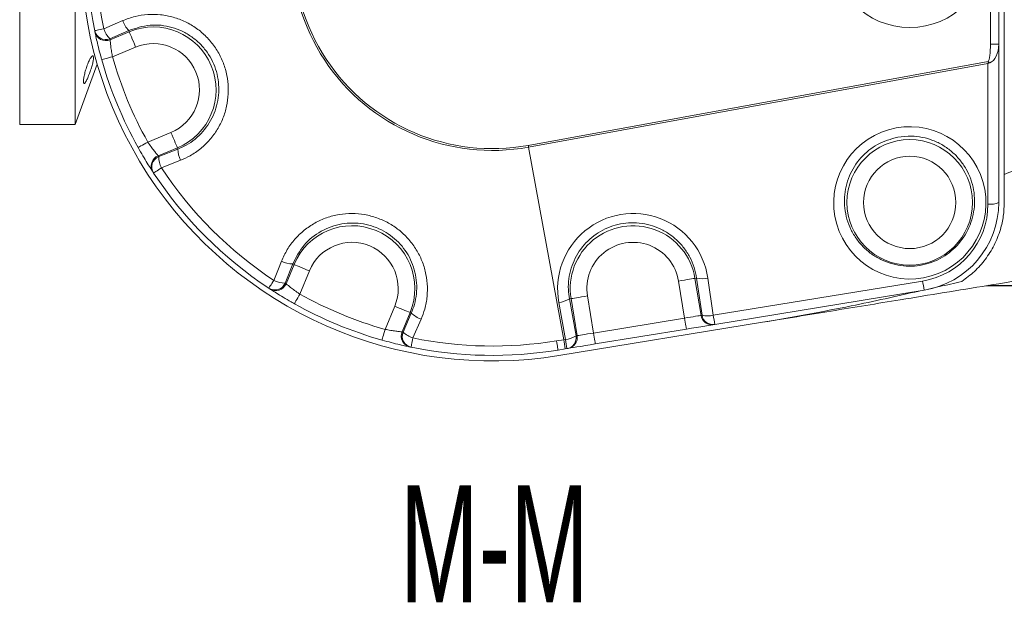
# Model space of a CAD drawing. Header units: millimetres. Extents: x 0 to 8410, y 0 to 5940.
# Tile 263 of 275: x 4405 to 4995, y 4586 to 4935. Entities that reach past the tile are written whole.
import ezdxf

# ---------------------------------------------------------------- set-up
doc = ezdxf.new("R2010")
doc.units = ezdxf.units.MM
doc.header["$LTSCALE"] = 10
doc.styles.add('SLDTEXTSTYLE0', font='TXT', dxfattribs={"width": 0.605})
doc.dimstyles.new('SLDDIMSTYLE12', dxfattribs={"dimtxt": 50, "dimasz": 50, "dimexe": 0, "dimexo": 0.0625, "dimgap": 12.5, "dimtad": 1, "dimtoh": 1, "dimdec": 1, "dimlfac": 0.3, "dimrnd": 1e-09, "dimzin": 12, "dimdsep": 46, "dimtxsty": 'SLDTEXTSTYLE0', "dimsah": 1, "dimcen": 0.09, "dimadec": 0, "dimazin": 0, "dimtfac": 1, "dimtofl": 0, "dimtmove": 0, "dimatfit": 3, "dimfxl": 0, "dimfrac": 2, "dimtolj": 1, "dimtzin": 12, "dimarcsym": 0})

# ---------------------------------------------------------------- blocks, each defined once
blk = doc.blocks.new('*D61')
at = {"color": 7, "linetype": 'Continuous', "lineweight": 0}
for p, q in [((5332.33, 5019.1), (5332.33, 5223.63)), ((5054.8, 5019.1), (5347.33, 5019.1)), ((5332.33, 4977.43), (5332.33, 5019.1)), ((4688.14, 4977.43), (5347.33, 4977.43)), ((5332.33, 4977.43), (5332.33, 4877.43))]:
    blk.add_line(p, q, dxfattribs=at)
for points in [[(5332.33, 5019.1), (5339.83, 5069.1), (5324.83, 5069.1)], [(5332.33, 4977.43), (5324.83, 4927.43), (5339.83, 4927.43)]]:
    blk.add_solid(points, dxfattribs=at)
at = {"color": 7, "linetype": 'Continuous', "lineweight": 0, "insert": (5267.87, 5074.09), "char_height": 50, "attachment_point": 1, "rotation": 90, "style": 'SLDTEXTSTYLE0'}
blk.add_mtext('12,5', dxfattribs=at)

msp = doc.modelspace()

# ---------------------------------------------------------------- linework, layer by layer
at = {"color": 8, "linetype": 'Continuous', "lineweight": 0}
for p, q in [((4986.471315, 4920.541041), (4986.471315, 5034.319155)), ((4470.169524, 4928.764892), (4458.817223, 4923.839164)), ((4458.948354, 4923.202984), (4470.492581, 4927.984866)), ((4470.169524, 4928.764892), (4470.492581, 4927.984866)), ((4474.298536, 4918.796611), (4460.399131, 4913.039597)), ((4986.471315, 4920.541041), (4991.47135, 4920.541041)), ((4709.568401, 4859.905235), (4985.118687, 4910.151156)), ((4984.995901, 4909.043702), (4709.75993, 4858.855399)), ((4984.995901, 4824.713461), (4984.995901, 4909.043702)), ((4481.571098, 4861.925435), (4495.470504, 4867.682847)), ((4499.276459, 4858.494592), (4487.732231, 4853.71271)), ((4488.089064, 4853.170308), (4499.599516, 4857.714963)), ((4499.599516, 4857.714963), (4499.276459, 4858.494592)), ((4709.75993, 4858.855399), (4730.792025, 4743.513656)), ((4501.252552, 4850.991559), (4489.735742, 4846.456838)), ((4568.422615, 4788.891467), (4563.87796, 4777.381413)), ((4564.420759, 4777.024182), (4569.202641, 4788.56841)), ((4568.422615, 4788.891467), (4569.202641, 4788.56841)), ((4578.390499, 4784.762852), (4572.633485, 4770.863446)), ((4810.423036, 4780.401779), (4809.44393, 4780.242038)), ((4809.44393, 4780.242038), (4813.071867, 4758.040103)), ((4813.672681, 4758.138649), (4810.423036, 4780.401779)), ((4817.157566, 4780.421249), (4820.407609, 4758.157723)), ((4803.256968, 4756.43634), (4799.628635, 4778.637879)), ((4820.407609, 4758.157723), (4945.855518, 4778.657747)), ((4734.205782, 4767.946792), (4735.212703, 4768.111301)), ((4734.205782, 4767.946792), (4738.212406, 4745.807243)), ((4738.840639, 4745.909763), (4735.212703, 4768.111301)), ((4745.027601, 4769.715461), (4748.655935, 4747.513922)), ((4623.747249, 4749.691479), (4629.50466, 4763.590487)), ((4731.860141, 4743.688099), (4727.853914, 4765.827648)), ((4638.692518, 4759.784929), (4633.911033, 4748.240702)), ((4634.547213, 4748.109174), (4639.472544, 4759.461872)), ((4639.472544, 4759.461872), (4638.692518, 4759.784929)), ((4645.395656, 4755.876851), (4640.458405, 4744.526538)), ((4748.655935, 4747.513922), (4803.256968, 4756.43634)), ((4813.071867, 4758.040103), (4813.672681, 4758.138649)), ((4730.792025, 4743.513656), (4731.860141, 4743.688099)), ((4738.212406, 4745.807243), (4738.840639, 4745.909763)), ((4726.478239, 4742.808334), (4730.792025, 4743.513656))]:
    msp.add_line(p, q, dxfattribs=at)
at = {"color": 7, "linetype": 'Continuous', "lineweight": 0}
for p, q in [((4991.47135, 5034.319155), (4991.47135, 4920.541041)), ((4404.804686, 4872.430158), (4404.804686, 4975.776665)), ((4994.804442, 4842.561476), (4994.804442, 4977.430098)), ((4438.137988, 4872.430158), (4438.137988, 4957.145842)), ((4991.47135, 4920.541041), (4991.47135, 4825.763297)), ((4438.137988, 4872.430158), (4451.283991, 4908.548586)), ((4404.804686, 4872.430158), (4438.137988, 4872.430158)), ((4994.804442, 4842.561476), (4994.804442, 4825.763297)), ((4946.739256, 4773.128423), (4821.291347, 4752.628398)), ((4727.919082, 4733.99241), (4849.850317, 4753.917845)), ((4804.331839, 4749.856782), (4749.730805, 4740.934364)), ((4821.291347, 4752.628398), (4820.690532, 4752.530249)), ((4731.675764, 4737.983934), (4727.381448, 4737.282189)), ((4732.743879, 4738.158377), (4731.675764, 4737.983934)), ((4733.372509, 4738.261295), (4732.743879, 4738.158377))]:
    msp.add_line(p, q, dxfattribs=at)
at = {"color": 8, "linetype": 'Continuous', "lineweight": 0, "flags": 128}
for points in [[(4455.234587, 4929.750753), (4462.064484, 4932.721846), (4466.584503, 4934.688004)], [(4449.748575, 4928.627801), (4449.849903, 4928.648464), (4450.150311, 4928.710056), (4450.640658, 4928.810192), (4451.305846, 4928.946488), (4452.124814, 4929.114175), (4453.072925, 4929.308089), (4454.120377, 4929.522666), (4455.234587, 4929.750753)], [(4474.298536, 4918.796611), (4473.601162, 4920.480244), (4472.926835, 4922.107451), (4472.298999, 4923.623793), (4471.737921, 4924.978805), (4471.262276, 4926.126393), (4470.888753, 4927.02841), (4470.629275, 4927.655054), (4470.492581, 4927.984866)], [(4460.399131, 4913.039597), (4459.147433, 4912.685546), (4457.944214, 4912.345402), (4456.83517, 4912.031881), (4455.86282, 4911.756905), (4455.06531, 4911.531202), (4454.472442, 4911.363515), (4454.107264, 4911.260597), (4453.984081, 4911.225629)], [(4985.118687, 4910.151156), (4985.237499, 4910.053405), (4985.356311, 4909.955653), (4985.474725, 4909.858299), (4985.59314, 4909.761342), (4985.71076, 4909.664385), (4985.827982, 4909.568223), (4985.94441, 4909.472458), (4986.06044, 4909.377488)], [(4495.470504, 4867.682847), (4496.167878, 4865.999214), (4496.841808, 4864.372007), (4497.470041, 4862.855665), (4498.031119, 4861.50105), (4498.506367, 4860.353065), (4498.880287, 4859.451048), (4499.139766, 4858.824404), (4499.276459, 4858.494592)], [(4481.571098, 4861.925435), (4480.435828, 4861.290845), (4479.344268, 4860.680493), (4478.338539, 4860.117825), (4477.456788, 4859.625094), (4476.733188, 4859.220179), (4476.195554, 4858.919772), (4475.864152, 4858.7346), (4475.752492, 4858.671817)], [(4709.75993, 4858.855399), (4709.736089, 4858.985734), (4709.712247, 4859.11607), (4709.688405, 4859.2472), (4709.664166, 4859.37833), (4709.640324, 4859.509858), (4709.616482, 4859.641385), (4709.592243, 4859.77331), (4709.568401, 4859.905235)], [(4489.735742, 4846.456838), (4488.786836, 4845.830195), (4487.894356, 4845.241301), (4487.086912, 4844.708435), (4486.38914, 4844.247493), (4485.822499, 4843.873573), (4485.404869, 4843.597802), (4485.148966, 4843.428922), (4485.062738, 4843.372099)], [(4557.164887, 4779.02809), (4559.893588, 4785.958521), (4561.699211, 4790.5449)], [(4578.390499, 4784.762852), (4576.706866, 4785.460226), (4575.079659, 4786.134156), (4573.563317, 4786.762389), (4572.208702, 4787.323467), (4571.061114, 4787.798715), (4570.1587, 4788.172237), (4569.532454, 4788.432114), (4569.202641, 4788.56841)], [(4557.164887, 4779.02809), (4556.538244, 4778.078787), (4555.94935, 4777.186704), (4555.416087, 4776.37926), (4554.955542, 4775.681488), (4554.581225, 4775.114847), (4554.305851, 4774.697217), (4554.136574, 4774.441314), (4554.079751, 4774.355086)], [(4799.628635, 4778.637879), (4801.427106, 4778.931928), (4803.165575, 4779.216044), (4804.785231, 4779.480688), (4806.232432, 4779.71712), (4807.458301, 4779.917392), (4808.422307, 4780.074748), (4809.091468, 4780.18442), (4809.44393, 4780.242038)], [(4572.633485, 4770.863446), (4571.998497, 4769.728176), (4571.388145, 4768.636616), (4570.825875, 4767.63049), (4570.332745, 4766.748739), (4569.928229, 4766.025138), (4569.627424, 4765.487504), (4569.442252, 4765.1565), (4569.379866, 4765.044841)], [(4745.027601, 4769.715461), (4743.229131, 4769.421411), (4741.491059, 4769.137295), (4739.871005, 4768.872651), (4738.424202, 4768.636219), (4737.197935, 4768.435948), (4736.234327, 4768.278194), (4735.565165, 4768.168919), (4735.212703, 4768.111301)], [(4629.50466, 4763.590487), (4631.188293, 4762.893113), (4632.8155, 4762.219183), (4634.331842, 4761.59095), (4635.686457, 4761.029872), (4636.834045, 4760.554624), (4637.736459, 4760.180704), (4638.362705, 4759.921225), (4638.692518, 4759.784929)], [(4803.256968, 4756.43634), (4805.055439, 4756.73039), (4806.793511, 4757.014505), (4808.413565, 4757.27915), (4809.860368, 4757.515582), (4811.086635, 4757.715853), (4812.050243, 4757.87321), (4812.719404, 4757.982882), (4813.071867, 4758.040103)], [(4803.256968, 4756.43634), (4803.466777, 4755.152854), (4803.66824, 4753.91864), (4803.854207, 4752.780986), (4804.017126, 4751.783999), (4804.150641, 4750.965826), (4804.249982, 4750.357859), (4804.311176, 4749.983542), (4804.331839, 4749.856782)], [(4623.747249, 4749.691479), (4623.393198, 4748.439781), (4623.053054, 4747.236562), (4622.739533, 4746.127121), (4622.464557, 4745.155168), (4622.239252, 4744.35726), (4622.071564, 4743.764393), (4621.968249, 4743.399613), (4621.933281, 4743.276032)], [(4640.458405, 4744.526538), (4640.230318, 4743.412328), (4640.016138, 4742.365273), (4639.821827, 4741.417162), (4639.654139, 4740.597797), (4639.518241, 4739.933006), (4639.417708, 4739.442659), (4639.356116, 4739.142251), (4639.335453, 4739.040924)], [(4738.840639, 4745.909763), (4739.193101, 4745.967381), (4739.862263, 4746.076656), (4740.826269, 4746.234409), (4742.052138, 4746.434681), (4743.499338, 4746.671113), (4745.118995, 4746.935757), (4746.857464, 4747.219873), (4748.655935, 4747.513922)], [(4748.655935, 4747.513922), (4748.865743, 4746.230038), (4749.067207, 4744.995825), (4749.253173, 4743.858568), (4749.416093, 4742.861581), (4749.549607, 4742.043408), (4749.649346, 4741.435043), (4749.710142, 4741.060726), (4749.730805, 4740.934364)], [(4726.478239, 4742.808334), (4726.661821, 4741.68578), (4726.834277, 4740.630778), (4726.990441, 4739.675912), (4727.125148, 4738.850586), (4727.23482, 4738.18063), (4727.315485, 4737.686706), (4727.364758, 4737.383914), (4727.381448, 4737.282189)]]:
    msp.add_lwpolyline(points, dxfattribs=at)
at = {"color": 7, "linetype": 'Continuous', "lineweight": 0, "flags": 128}
for points in [[(4820.690532, 4752.530249), (4820.103228, 4752.434087), (4818.987826, 4752.252094), (4817.381282, 4751.989437), (4815.338035, 4751.655651), (4812.926431, 4751.261465), (4810.226738, 4750.820391), (4807.329555, 4750.346733), (4804.331839, 4749.856782)], [(4749.730805, 4740.934364), (4746.733486, 4740.444414), (4743.836303, 4739.971153), (4741.13661, 4739.530079), (4738.724609, 4739.135894), (4736.681362, 4738.802108), (4735.075215, 4738.53945), (4733.959814, 4738.35706), (4733.372509, 4738.261295)]]:
    msp.add_lwpolyline(points, dxfattribs=at)
at = {"color": 8, "linetype": 'Continuous', "lineweight": 0}
for centre, radius in [((4938.137931, 4977.430145), 46.87353), ((4938.137931, 4825.763479), 37.607845), ((4938.137931, 4825.763479), 27.662626)]:
    msp.add_circle(centre, radius, dxfattribs=at)
at = {"color": 7, "linetype": 'Continuous', "lineweight": 0}
for centre, radius, start, end in [((4688.137931, 4977.430145), 246.666667, 80.719096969, 279.280903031), ((4688.137931, 4977.430145), 243.333333, 168.430407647, 191.569592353), ((4688.137931, 4977.430145), 243.333333, 191.569592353, 191.726843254), ((4688.137931, 4977.430145), 243.333333, 195.787677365, 209.212322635), ((4688.137931, 4977.430145), 243.333333, 213.273156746, 213.430407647), ((4688.137931, 4977.430145), 243.333333, 213.430407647, 236.569592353), ((4938.137931, 4825.763479), 53.333333, 279.280903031, 0), ((4688.137931, 4977.430145), 243.333333, 236.569592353, 236.726843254), ((4688.137931, 4977.430145), 243.333333, 240.787677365, 254.212322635), ((4688.137931, 4977.430145), 243.333333, 258.273156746, 258.430407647), ((4688.137931, 4977.430145), 243.333333, 258.430407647, 279.280903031)]:
    msp.add_arc(centre, radius, start, end, dxfattribs=at)
at = {"color": 8, "linetype": 'Continuous', "lineweight": 0}
for centre, radius, start, end in [((4688.137931, 4977.430145), 120.530108, 79.665802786, 280.334197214), ((4688.137931, 4977.430145), 119.462967, 79.665802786, 280.334197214), ((4688.137931, 4977.430145), 237.733808, 168.430407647, 191.569592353), ((4480.611216, 4939.131317), 14.713657, 197.576902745, 224.792750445), ((4456.264253, 4929.985739), 6.655678, 191.772545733, 292.555482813), ((4456.395521, 4929.349519), 6.655588, 191.929646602, 292.554514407), ((4469.20454, 4934.175651), 14.653986, 197.575285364, 224.859471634), ((4484.884434, 4893.23979), 37.607845, 292.5, 112.5), ((4690.675178, 4971.304689), 236.666667, 191.569592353, 191.726843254), ((4484.884434, 4893.23979), 27.662626, 292.5, 112.5), ((4688.137931, 4977.430145), 236.666667, 195.787677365, 209.212322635), ((4514.308213, 4857.766374), 14.708787, 180.200262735, 207.425600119), ((4490.272529, 4847.561513), 6.655098, 112.439459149, 213.070741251), ((4490.630375, 4847.018917), 6.655664, 112.446879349, 213.224915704), ((4685.600684, 4983.555602), 236.666667, 213.273156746, 213.430407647), ((4502.75501, 4853.208883), 14.665996, 180.150701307, 207.412131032), ((4688.137931, 4977.430145), 237.733808, 213.430407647, 236.569592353), ((4938.329365, 4824.713649), 46.666667, 279.280903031, 0), ((4986.538598, 4835.693405), 11.087789, 262.002221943, 296.415757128), ((4603.947576, 4774.176648), 37.607845, 337.5, 157.5), ((4772.328286, 4774.176648), 37.607845, 9.280903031, 189.280903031), ((4603.947576, 4774.176648), 27.662626, 337.5, 157.5), ((4772.328286, 4774.176648), 27.662626, 9.280903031, 189.280903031), ((4568.476883, 4803.608645), 14.717278, 242.57902135, 269.788729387), ((4563.914979, 4792.039385), 14.658019, 242.580299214, 269.85529914), ((4813.751088, 4793.974628), 13.974912, 256.222933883, 284.10837192), ((4557.726693, 4779.922322), 6.655397, 236.772302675, 337.555902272), ((4558.269323, 4779.565505), 6.655711, 236.931065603, 337.553170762), ((4694.263387, 4974.892898), 236.666667, 236.569592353, 236.726843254), ((4515.441402, 4707.030439), 436.333338, 8.712997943, 9.448284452), ((4688.137931, 4977.430145), 236.666667, 240.787677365, 254.212322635), ((4726.765435, 4779.669265), 13.884349, 274.496380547, 302.403622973), ((4649.836904, 4769.900153), 14.709781, 225.203595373, 252.426751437), ((4819.636065, 4759.094425), 6.648331, 189.124745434, 279.126007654), ((4817.001732, 4771.712115), 13.975749, 256.219558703, 284.104966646), ((4820.236838, 4759.19244), 6.648205, 189.120281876, 279.126547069), ((4369.121442, 4683.194487), 457.46988, 8.72998443, 9.431297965), ((4640.057721, 4745.687604), 6.655831, 157.443880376, 258.065954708), ((4682.012475, 4979.967392), 236.666667, 258.273156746, 258.430407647), ((4640.693601, 4745.55633), 6.655455, 157.444904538, 258.225213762), ((4644.888152, 4758.503344), 14.661984, 225.147090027, 252.41473869), ((4688.137931, 4977.430145), 237.733808, 258.430407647, 279.280903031), ((4730.773523, 4757.525531), 13.880032, 274.490074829, 302.407776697), ((4303.209379, 4672.347354), 434.546864, 8.710818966, 9.449180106), ((4731.653668, 4744.717103), 6.648718, 279.437581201, 9.436960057), ((4732.282736, 4744.819311), 6.647946, 279.434866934, 9.440797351), ((4302.141264, 4672.172911), 434.546864, 8.710818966, 9.449180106)]:
    msp.add_arc(centre, radius, start, end, dxfattribs=at)
for centre, major_axis, ratio, start_param, end_param in [((4984.804597, 4920.540969), (0, -10.579359), 0.1575394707, 0.1894817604, 1.5707963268), ((4984.804597, 4920.540969), (0, 11.367057), 0.5864901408, 3.331074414, 4.7123889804), ((4984.804597, 4910.093717), (0.743914, 6.911672), 0.0440207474, 4.5646461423, 4.7254088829), ((4984.804597, 4910.093717), (6.659579, 2.016671), 0.1523970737, 4.6949914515, 4.8557541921), ((4772.381345, 4773.885668), (-8.118688, 44.523183), 0.9998547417, 4.6769663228, 7.8526427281)]:
    msp.add_ellipse(centre, major_axis=major_axis, ratio=ratio, start_param=start_param, end_param=end_param, dxfattribs=at)
msp.add_ellipse((4938.189895, 4825.478503), major_axis=(-8.182931, 44.875494), ratio=0.9998547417, dxfattribs=at)
for points, knots in [([(4466.584503, 4934.688004), (4468.999202, 4935.596274), (4473.82868, 4937.412845), (4481.524112, 4938.537573), (4489.277687, 4938.397523), (4496.91301, 4936.934307), (4504.184802, 4934.162645), (4510.876205, 4930.21929), (4516.772366, 4925.183364), (4521.713825, 4919.291048), (4525.557562, 4912.676201), (4528.249659, 4905.600494), (4529.7081, 4898.213149), (4529.964235, 4890.724904), (4528.967219, 4883.30764), (4526.780618, 4876.116752), (4523.400338, 4869.376797), (4518.924372, 4863.2167), (4513.425382, 4857.910919), (4507.472797, 4853.740416), (4503.193744, 4851.849413), (4501.252552, 4850.991559)], [0, 0, 0, 0, 0.0540842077, 0.1081702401, 0.1622859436, 0.216399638, 0.2704299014, 0.3244604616, 0.3778209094, 0.4311820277, 0.4835226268, 0.5358622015, 0.5875097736, 0.6391599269, 0.6909935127, 0.7428312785, 0.7955360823, 0.8482447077, 0.9018630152, 0.9554801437, 1, 1, 1, 1]), ([(4499.599516, 4857.714963), (4501.254614, 4858.446195), (4506.886041, 4860.934192), (4515.086246, 4867.744833), (4521.94516, 4878.821305), (4524.772205, 4891.465227), (4523.340854, 4904.350701), (4518.629045, 4914.21003), (4513.03205, 4920.837277), (4507.987935, 4925.106131), (4502.263093, 4928.443329), (4494.001185, 4931.519882), (4482.776542, 4932.851384), (4474.37099, 4930.126773), (4470.169524, 4928.764892)], [0, 0, 0, 0, 0.0447380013, 0.1522199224, 0.2577835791, 0.3612996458, 0.4640835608, 0.5681111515, 0.6214442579, 0.6747837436, 0.7289828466, 0.7831867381, 0.8916271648, 1, 1, 1, 1]), ([(4458.948354, 4923.202984), (4458.968398, 4922.967108), (4459.008611, 4922.493894), (4459.218241, 4920.419453), (4459.581045, 4917.624904), (4460.012517, 4914.999432), (4460.317429, 4913.453763), (4460.399131, 4913.039597)], [0, 0, 0, 0, 0.2249685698, 0.4513317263, 0.6814384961, 0.9146406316, 1, 1, 1, 1]), ([(4994.804442, 4842.561476), (5009.733065, 4848.460106), (5039.497652, 4860.220754), (5081.42331, 4875.026573), (5120.401538, 4887.117395), (5144.566296, 4892.881625), (5156.615555, 4895.75584)], [0, 0, 0, 0, 0.2824306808, 0.5631083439, 0.7821529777, 1, 1, 1, 1]), ([(4481.571098, 4861.925435), (4482.223489, 4860.968377), (4483.528961, 4859.05325), (4485.39902, 4856.579773), (4486.874344, 4854.735854), (4487.562058, 4853.915407), (4487.699577, 4853.751605), (4487.732231, 4853.71271)], [0, 0, 0, 0, 0.2331999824, 0.4666463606, 0.6994839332, 0.928641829, 1, 1, 1, 1]), ([(4931.004822, 4864.881428), (4926.840839, 4863.698151), (4918.51402, 4861.33192), (4908.351549, 4852.874383), (4901.336374, 4841.809522), (4898.338956, 4828.867589), (4899.562816, 4817.751791), (4902.754305, 4809.448661), (4906.183523, 4803.66688), (4910.573554, 4798.5659), (4915.744192, 4794.284313), (4921.575091, 4790.972859), (4929.864147, 4787.954272), (4940.936915, 4786.912192), (4953.753344, 4790.080799), (4964.769218, 4797.208202), (4972.871956, 4807.540545), (4977.189698, 4820.04075), (4977.143984, 4831.187418), (4974.860923, 4839.755631), (4972.071115, 4845.862987), (4968.253269, 4851.400754), (4963.563382, 4856.216255), (4958.109534, 4860.135618), (4952.113955, 4863.077483), (4945.724109, 4864.908203), (4938.614099, 4865.805207), (4933.711847, 4865.210066), (4931.004822, 4864.881428)], [0, 0, 0, 0, 0.0522344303, 0.1044544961, 0.1572872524, 0.2109964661, 0.2655592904, 0.2931679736, 0.3207764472, 0.3483069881, 0.375836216, 0.4030014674, 0.4301669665, 0.483342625, 0.5357724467, 0.5879871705, 0.6405928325, 0.6940246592, 0.7483693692, 0.775941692, 0.8035142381, 0.8310997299, 0.8586830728, 0.8859750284, 0.9132638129, 0.9400910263, 0.9669182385, 1, 1, 1, 1]), ([(4561.699211, 4790.5449), (4562.764612, 4792.894506), (4564.895411, 4797.593715), (4569.540942, 4803.830957), (4575.122618, 4809.214596), (4581.556651, 4813.578521), (4588.658275, 4816.760736), (4596.178157, 4818.704435), (4603.908292, 4819.312367), (4611.568935, 4818.64011), (4618.964132, 4816.680417), (4625.871071, 4813.580843), (4632.126018, 4809.388521), (4637.60246, 4804.274776), (4642.141672, 4798.324463), (4645.680647, 4791.69372), (4648.056177, 4784.537671), (4649.246643, 4777.016876), (4649.110574, 4769.376867), (4647.850359, 4762.218793), (4646.161707, 4757.856012), (4645.395656, 4755.876851)], [0, 0, 0, 0, 0.05408455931, 0.10816903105, 0.1622867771, 0.21639982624, 0.27043139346, 0.32446030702, 0.37782310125, 0.43118231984, 0.48352289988, 0.53586287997, 0.58751069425, 0.63916070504, 0.69099695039, 0.74283335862, 0.79553953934, 0.84824538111, 0.90186451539, 0.95548116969, 1, 1, 1, 1]), ([(4639.472544, 4759.461872), (4640.125823, 4761.149291), (4642.348529, 4766.89054), (4643.330949, 4777.50481), (4640.349151, 4790.18726), (4633.407007, 4801.12663), (4623.283656, 4809.225773), (4612.980483, 4812.866358), (4604.336491, 4813.594142), (4597.751262, 4813.046412), (4591.343348, 4811.358208), (4583.326329, 4807.690775), (4574.447181, 4800.696057), (4570.430403, 4792.825545), (4568.422615, 4788.891467)], [0, 0, 0, 0, 0.0447385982, 0.1522179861, 0.2577848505, 0.3613006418, 0.4640817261, 0.5681109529, 0.6214437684, 0.6747838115, 0.7289816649, 0.7831857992, 0.8916253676, 1, 1, 1, 1]), ([(4810.423036, 4780.401779), (4809.999195, 4782.573792), (4809.151548, 4786.917636), (4806.506336, 4793.049943), (4802.904036, 4798.660058), (4798.394091, 4803.573482), (4793.104103, 4807.623976), (4785.339556, 4811.719043), (4774.559991, 4814.231212), (4761.500061, 4812.803882), (4749.727612, 4807.230619), (4740.420303, 4798.146217), (4734.598809, 4786.486177), (4733.098828, 4775.910753), (4733.949628, 4769.789688), (4734.205782, 4767.946792)], [0, 0, 0, 0, 0.0545613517, 0.1091181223, 0.1636964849, 0.218269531, 0.2722445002, 0.3262142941, 0.4319635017, 0.5360086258, 0.6391867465, 0.7426695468, 0.8474724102, 0.9540778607, 1, 1, 1, 1]), ([(4564.420759, 4777.024182), (4564.601718, 4776.871558), (4564.964759, 4776.565363), (4566.57974, 4775.246483), (4568.812419, 4773.527238), (4570.974351, 4771.976295), (4572.282796, 4771.098668), (4572.633485, 4770.863446)], [0, 0, 0, 0, 0.2249660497, 0.4513292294, 0.6814306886, 0.9146170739, 1, 1, 1, 1]), ([(4985.464791, 4776.07925), (4996.142304, 4775.971055), (5039.116774, 4775.535599), (5085.315732, 4775.114641), (5120.824998, 4774.840264), (5124.064266, 4774.815234)], [0, 0, 0, 0, 0.2310327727, 0.9298523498, 1, 1, 1, 1]), ([(4623.747249, 4749.691479), (4624.885372, 4749.475801), (4627.162637, 4749.044251), (4630.233882, 4748.617518), (4632.581082, 4748.357878), (4633.647359, 4748.262735), (4633.860437, 4748.24493), (4633.911033, 4748.240702)], [0, 0, 0, 0, 0.233219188, 0.4666473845, 0.6994869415, 0.9286425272, 1, 1, 1, 1])]:
    msp.add_open_spline(points, degree=3, knots=knots, dxfattribs=at)
at = {"color": 7, "linetype": 'Continuous', "lineweight": 0}
for points, knots in [([(4453.984081, 4911.225629), (4453.791574, 4911.913368), (4453.075501, 4914.47156), (4451.953553, 4918.804594), (4450.864082, 4923.411027), (4450.123355, 4926.814492), (4449.96339, 4927.5882), (4449.883679, 4927.97374)], [0, 0, 0, 0, 0.0862355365, 0.3207715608, 0.5507205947, 0.7761238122, 1, 1, 1, 1]), ([(4446.825564, 4903.54418), (4447.15993, 4904.505615), (4447.829239, 4906.430141), (4448.604551, 4909.256939), (4449.043015, 4911.544302), (4449.092217, 4913.043003), (4448.795781, 4913.696369), (4448.20676, 4913.521294), (4447.373398, 4912.500051), (4446.364157, 4910.637101), (4445.292549, 4908.056907), (4444.306429, 4905.069113), (4443.542507, 4902.118283), (4443.081449, 4899.626458), (4442.941785, 4897.860854), (4443.101385, 4896.929784), (4443.533652, 4896.86247), (4444.210346, 4897.656919), (4445.095762, 4899.289084), (4446.01147, 4901.369805), (4446.590412, 4902.916109), (4446.825564, 4903.54418)], [0, 0, 0, 0, 0.0565324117, 0.1131621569, 0.166988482, 0.2171078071, 0.2654434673, 0.3146206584, 0.3666234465, 0.4221537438, 0.4803370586, 0.5390567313, 0.5960215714, 0.6499834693, 0.7011551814, 0.7507694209, 0.8003996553, 0.8514920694, 0.9050680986, 0.9614410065, 1, 1, 1, 1]), ([(4484.695573, 4843.929998), (4484.649402, 4844.000441), (4484.454949, 4844.297114), (4483.478504, 4845.79004), (4481.362248, 4849.129085), (4478.646767, 4853.581869), (4476.719061, 4856.971984), (4475.752492, 4858.671817)], [0, 0, 0, 0, 0.0710101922, 0.2990659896, 0.5311110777, 0.7648949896, 1, 1, 1, 1]), ([(4994.804442, 4825.763297), (4994.683005, 4822.980093), (4994.436835, 4817.338099), (4992.398001, 4808.645585), (4988.868419, 4799.831943), (4983.565724, 4791.448708), (4977.066963, 4784.11187), (4971.915123, 4780.345325), (4969.313919, 4778.443567)], [0, 0, 0, 0, 0.1337549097, 0.2711423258, 0.448436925, 0.6308072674, 0.813591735, 1, 1, 1, 1]), ([(5037.53064, 4784.587217), (5020.003362, 4781.723088), (4984.917676, 4775.989743), (4936.225051, 4768.032726), (4891.236999, 4760.680633), (4863.623353, 4756.168427), (4849.850317, 4753.917845)], [0, 0, 0, 0, 0.28023452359, 0.56096676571, 0.78102055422, 1, 1, 1, 1]), ([(4569.379866, 4765.044841), (4568.757396, 4765.394961), (4566.441982, 4766.697312), (4562.584725, 4768.967925), (4558.557388, 4771.454694), (4555.627163, 4773.338141), (4554.966738, 4773.771821), (4554.63765, 4773.987921)], [0, 0, 0, 0, 0.08623669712, 0.32077644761, 0.55071461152, 0.77612261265, 1, 1, 1, 1]), ([(4969.313919, 4778.443567), (4964.842972, 4777.37479), (4958.190991, 4775.784637), (4951.506923, 4774.336103), (4949.315369, 4773.861162)], [0, 0, 0, 0, 0.6721226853, 1, 1, 1, 1]), ([(4983.757317, 4775.799903), (5013.978095, 4775.523409), (5059.81727, 4775.10402), (5105.61875, 4774.824013), (5121.224304, 4774.728609)], [0, 0, 0, 0, 0.6592783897, 1, 1, 1, 1]), ([(4983.999709, 4775.849176), (5014.740297, 4775.570222), (5060.444926, 4775.155479), (5106.114712, 4774.859342), (5121.067345, 4774.762385)], [0, 0, 0, 0, 0.6725924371, 1, 1, 1, 1]), ([(4943.714122, 4772.634101), (4930.186813, 4769.567116), (4899.063769, 4762.510729), (4867.624712, 4757.021333), (4849.850317, 4753.917845)], [0, 0, 0, 0, 0.434639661, 1, 1, 1, 1]), ([(4638.681392, 4739.17563), (4638.598898, 4739.192864), (4638.251473, 4739.265446), (4636.505559, 4739.630741), (4632.648185, 4740.494762), (4627.579385, 4741.723693), (4623.818892, 4742.757603), (4621.933281, 4743.276032)], [0, 0, 0, 0, 0.071010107, 0.2990624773, 0.5310965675, 0.7648793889, 1, 1, 1, 1])]:
    msp.add_open_spline(points, degree=3, knots=knots, dxfattribs=at)

# ---------------------------------------------------------------- texts
at = {"color": 7, "linetype": 'Continuous', "lineweight": 0, "insert": (4632.651796, 4656.174658), "char_height": 70, "attachment_point": 1, "style": 'SLDTEXTSTYLE0'}
msp.add_mtext('M-M ', dxfattribs=at)

# ---------------------------------------------------------------- dimensions: what is measured, and where the dimension line sits
at = {"color": 7, "linetype": 'Continuous', "lineweight": 0}
dim = msp.add_linear_dim(base=(5332.326739, 5019.096812), p1=(4688.137931, 4977.430145), p2=(5054.804597, 5019.096812), angle=90, dimstyle='SLDDIMSTYLE12', dxfattribs=at)
dim.commit()
dim.dimension.update_dxf_attribs({"geometry": '*D61', "text_midpoint": (5332.326739, 5140.9218), "dimtype": 160})

doc.saveas('drawing.dxf')
